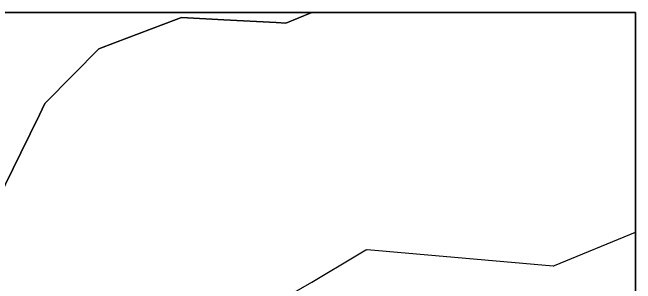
# Model space of a CAD drawing. Extents: x -598233 to -596890, y -1157848 to -1156431.
# Drawn here: x -597068.6 to -596890.5, y -1156508.2 to -1156430.9 of the extents above; entities that cross this region are included whole.
import ezdxf

# ---------------------------------------------------------------- set-up
doc = ezdxf.new("R2010")
doc.units = 0
for name, color, linetype in [('Vrstva 13', 7, 'Continuous'), ('Vrstva 54', 7, 'Continuous'), ('Vrstva 60', 7, 'Continuous'), ('zajmove_uzemi', 7, 'Continuous')]:
    doc.layers.add(name, color=color, linetype=linetype)

msp = doc.modelspace()

# ---------------------------------------------------------------- linework, layer by layer
at = {"layer": 'Vrstva 13'}
msp.add_lwpolyline([(-597010.84, -1156550.14), (-597009.24, -1156538.23), (-597008.84, -1156535.37), (-597008.78, -1156535.19), (-597008.73, -1156535.02), (-597000.35, -1156517.92), (-597000.21, -1156517.8), (-597000.05, -1156517.65), (-596982.98, -1156507.88), (-596969.96, -1156500.04), (-596967.58, -1156498.61), (-596967.4, -1156498.58), (-596967.21, -1156498.55), (-596914.01, -1156503.19), (-596913.82, -1156503.15), (-596913.61, -1156503.11), (-596890.46, -1156493.55)], dxfattribs=at)
at = {"layer": 'Vrstva 54'}
for p, q in [((-596983.04, -1156430.86), (-596990.44, -1156433.91)), ((-597021.76, -1156432.84), (-597039.48, -1156439.55)), ((-597020.25, -1156432.27), (-597021.76, -1156432.84)), ((-597008.19, -1156432.93), (-597020.25, -1156432.27)), ((-596993.19, -1156433.76), (-597008.19, -1156432.93)), ((-596990.44, -1156433.91), (-596993.19, -1156433.76)), ((-597039.48, -1156439.55), (-597043.96, -1156441.25)), ((-597043.96, -1156441.25), (-597051.15, -1156448.54)), ((-597051.15, -1156448.54), (-597059.31, -1156456.81)), ((-597059.31, -1156456.81), (-597060.92, -1156460.09)), ((-597060.92, -1156460.09), (-597066.24, -1156470.9)), ((-597066.24, -1156470.9), (-597072.84, -1156484.32))]:
    msp.add_line(p, q, dxfattribs=at)
at = {"layer": 'Vrstva 60'}
for points in [[(-597072.84, -1156484.32), (-597066.24, -1156470.9), (-597060.92, -1156460.09), (-597059.31, -1156456.81), (-597051.15, -1156448.54), (-597043.96, -1156441.25), (-597039.48, -1156439.55), (-597021.76, -1156432.84), (-597020.25, -1156432.27), (-597008.19, -1156432.93), (-596993.19, -1156433.76), (-596990.44, -1156433.91), (-596983.04, -1156430.86), (-598045.83, -1156430.86)], [(-596890.46, -1157848.46), (-596890.46, -1156430.86), (-596983.04, -1156430.86), (-596990.44, -1156433.91), (-596993.19, -1156433.76), (-597008.19, -1156432.93), (-597020.25, -1156432.27), (-597021.76, -1156432.84), (-597039.48, -1156439.55), (-597043.96, -1156441.25), (-597051.15, -1156448.54), (-597059.31, -1156456.81), (-597060.92, -1156460.09), (-597066.24, -1156470.9), (-597072.84, -1156484.32)]]:
    msp.add_lwpolyline(points, dxfattribs=at)
at = {"layer": 'zajmove_uzemi'}
msp.add_lwpolyline([(-598232.89, -1156430.86), (-596890.46, -1156430.86), (-596890.46, -1157848.46), (-598232.89, -1157848.46)], close=True, dxfattribs=at)

doc.saveas('drawing.dxf')
